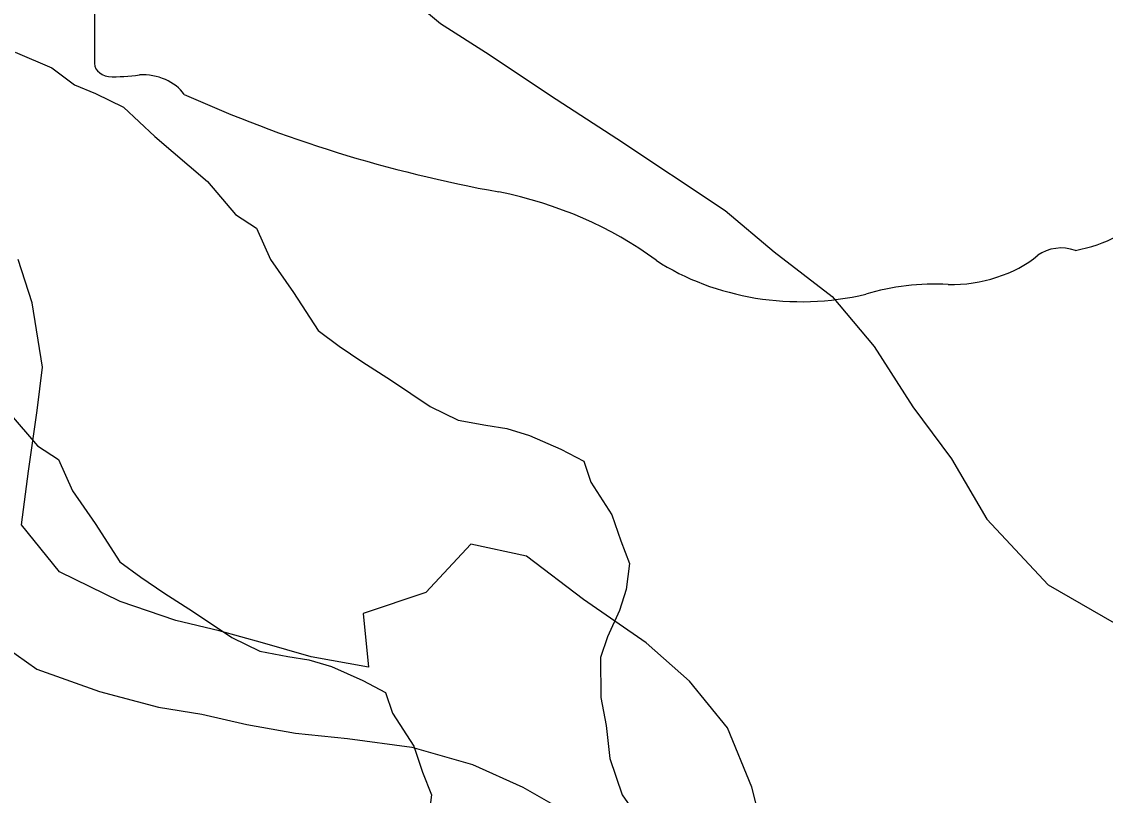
# Model space of a CAD drawing. Extents: x -21.1 to 50.3, y 0 to 22.1.
# Drawn here: x 8.2964 to 8.5331, y 20.1547 to 20.3238 of the extents above; entities that cross this region are included whole.
import ezdxf

# ---------------------------------------------------------------- set-up
doc = ezdxf.new("R2010")
doc.units = 0
for name, color, linetype in [('GM_X_Major_Lake', 7, 'Continuous'), ('GM_X_Major_River', 7, 'Continuous'), ('GM_X_Minor_River', 7, 'Continuous'), ('GM_X_State_Shield', 7, 'Continuous')]:
    doc.layers.add(name, color=color, linetype=linetype)

msp = doc.modelspace()

# ---------------------------------------------------------------- linework, layer by layer
at = {"layer": 'GM_X_Major_Lake'}
for points in [[(8.37212, 20.18269), (8.35961, 20.18497), (8.349, 20.188), (8.33953, 20.19065), (8.33005, 20.19293), (8.31792, 20.1971), (8.30466, 20.20355), (8.29633, 20.21379), (8.29785, 20.22554), (8.29975, 20.23882), (8.30089, 20.2483), (8.29863, 20.26233), (8.2956, 20.27181)], [(8.52271, 20.07738), (8.52104, 20.08372), (8.51574, 20.09662), (8.50589, 20.10837), (8.49376, 20.12013), (8.48391, 20.12582), (8.47293, 20.13226), (8.45928, 20.14288), (8.45588, 20.15653), (8.45058, 20.16943), (8.44225, 20.17967), (8.43277, 20.18801), (8.41913, 20.19749), (8.40663, 20.20697), (8.3945, 20.20962), (8.38464, 20.19901), (8.37099, 20.19445), (8.37212, 20.18269)], [(8.28835, 20.19027), (8.29972, 20.18231), (8.31336, 20.17738), (8.32625, 20.17397), (8.33573, 20.17245), (8.34558, 20.17018), (8.35619, 20.16828), (8.36757, 20.16714), (8.38159, 20.16525), (8.39485, 20.16146), (8.40584, 20.15653), (8.41911, 20.14894), (8.42896, 20.14288), (8.4426, 20.13264), (8.44979, 20.12316), (8.45396, 20.1133), (8.4585, 20.10306), (8.46684, 20.09016), (8.4729, 20.08068), (8.48312, 20.06627), (8.48994, 20.05641), (8.49903, 20.04352), (8.50547, 20.03328)]]:
    msp.add_lwpolyline(points, dxfattribs=at)
at = {"layer": 'GM_X_Major_River'}
for points in [[(8.37212, 20.18269), (8.35961, 20.18497), (8.349, 20.188), (8.33953, 20.19065), (8.33005, 20.19293), (8.31792, 20.1971), (8.30466, 20.20355), (8.29633, 20.21379), (8.29785, 20.22554), (8.29975, 20.23882), (8.30089, 20.2483), (8.29863, 20.26233), (8.2956, 20.27181)], [(8.52271, 20.07738), (8.52104, 20.08372), (8.51574, 20.09662), (8.50589, 20.10837), (8.49376, 20.12013), (8.48391, 20.12582), (8.47293, 20.13226), (8.45928, 20.14288), (8.45588, 20.15653), (8.45058, 20.16943), (8.44225, 20.17967), (8.43277, 20.18801), (8.41913, 20.19749), (8.40663, 20.20697), (8.3945, 20.20962), (8.38464, 20.19901), (8.37099, 20.19445), (8.37212, 20.18269)], [(8.28835, 20.19027), (8.29972, 20.18231), (8.31336, 20.17738), (8.32625, 20.17397), (8.33573, 20.17245), (8.34558, 20.17018), (8.35619, 20.16828), (8.36757, 20.16714), (8.38159, 20.16525), (8.39485, 20.16146), (8.40584, 20.15653), (8.41911, 20.14894), (8.42896, 20.14288), (8.4426, 20.13264), (8.44979, 20.12316), (8.45396, 20.1133), (8.4585, 20.10306), (8.46684, 20.09016), (8.4729, 20.08068), (8.48312, 20.06627), (8.48994, 20.05641), (8.49903, 20.04352), (8.50547, 20.03328)]]:
    msp.add_lwpolyline(points, dxfattribs=at)
at = {"layer": 'GM_X_Minor_River'}
for points in [[(8.37751, 20.33199), (8.38784, 20.32335), (8.39852, 20.31661), (8.41189, 20.30761), (8.42639, 20.29825), (8.45006, 20.28251), (8.46077, 20.2735), (8.47338, 20.26373), (8.48258, 20.2528), (8.49105, 20.23958), (8.4995, 20.22826), (8.50721, 20.21503), (8.52062, 20.20072), (8.5374, 20.191)], [(8.29493, 20.31707), (8.30295, 20.3137), (8.30792, 20.30993), (8.31249, 20.30805), (8.3186, 20.30505), (8.32549, 20.29863), (8.33696, 20.28881), (8.34309, 20.28163), (8.34768, 20.27861), (8.35076, 20.27179), (8.35575, 20.2646), (8.36113, 20.25627), (8.36571, 20.25288), (8.37068, 20.24949), (8.37717, 20.24535), (8.38558, 20.2397), (8.39169, 20.23669), (8.39779, 20.23558), (8.40236, 20.23485), (8.40731, 20.23336), (8.41418, 20.23036), (8.41914, 20.22772), (8.42069, 20.22317), (8.4253, 20.21598), (8.42723, 20.21029), (8.42917, 20.20537), (8.42844, 20.19966), (8.42694, 20.19509), (8.42431, 20.18938), (8.42281, 20.18481), (8.42286, 20.17608), (8.42403, 20.17001), (8.42483, 20.16279), (8.42754, 20.15483), (8.43253, 20.14764)], [(8.29367, 20.2383), (8.29981, 20.23111), (8.30439, 20.2281), (8.30747, 20.22128), (8.31246, 20.21409), (8.31784, 20.20576), (8.32242, 20.20237), (8.32739, 20.19897), (8.33388, 20.19483), (8.34229, 20.18918), (8.3484, 20.18618), (8.3545, 20.18507), (8.35907, 20.18433), (8.36402, 20.18284), (8.37089, 20.17984), (8.37585, 20.17721), (8.3774, 20.17266), (8.38201, 20.16547), (8.38395, 20.15978), (8.38588, 20.15485), (8.38515, 20.14915)]]:
    msp.add_lwpolyline(points, dxfattribs=at)
at = {"layer": 'GM_X_State_Shield'}
msp.add_line((8.31229, 20.51532), (8.31229, 20.3152), dxfattribs=at)
for centre, major_axis, start_param, end_param in [((8.3161, 20.31476), (0.00385, 0), 3.00124, 4.508301), ((8.31668, 20.33524), (0.0294, 0), 4.665946, 4.897461), ((8.3227, 20.30366), (0.0106, 0), 0.519207, 1.627899), ((8.45652, 20.48346), (0.2524, 0), 4.195997, 4.488961), ((8.38127, 20.2253), (0.07897, 0), 0.823519, 1.323587), ((8.52025, 20.29581), (0.02824, 0), 4.937069, 5.64225), ((8.52345, 20.26829), (0.00752, 0), 1.147584, 2.315152), ((8.46669, 20.30266), (0.05011, 0), 4.026481, 4.996735), ((8.4993, 20.28768), (0.0267, 0), 4.691044, 5.507374), ((8.49564, 20.23347), (0.04118, 0), 1.495662, 1.94098)]:
    msp.add_ellipse(centre, major_axis=major_axis, ratio=0.8, start_param=start_param, end_param=end_param, dxfattribs=at)

doc.saveas('drawing.dxf')
